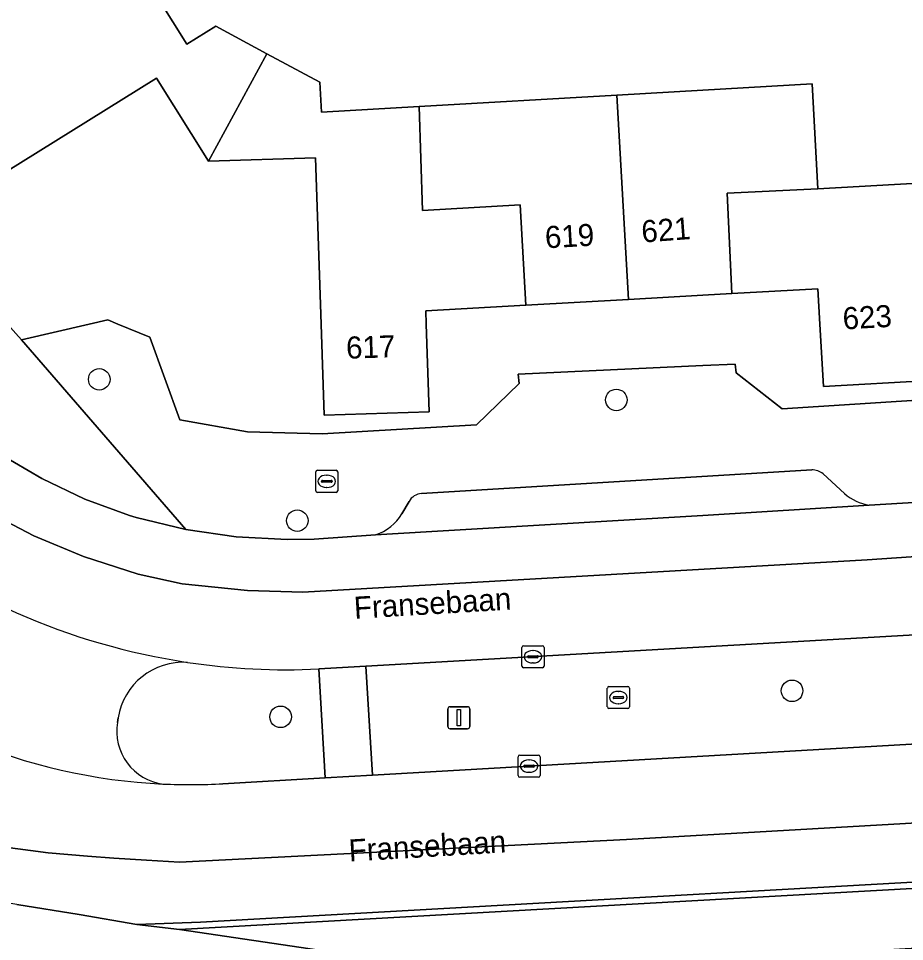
# Model space of a CAD drawing. Extents: x 158455 to 159797, y 387218 to 388672.
# Drawn here: x 158969 to 159009.14, y 387722.02 to 387763.85 of the extents above; entities that cross this region are included whole.
import ezdxf

# ---------------------------------------------------------------- set-up
doc = ezdxf.new("R2010")
doc.units = 0
for name, color, linetype in [('IMGEO_Berm_groen', 7, 'Continuous'), ('IMGEO_Boom', 7, 'Continuous'), ('IMGEO_Erf', 7, 'Continuous'), ('IMGEO_Kolk', 7, 'Continuous'), ('IMGEO_Lichtmast', 7, 'Continuous'), ('IMGEO_Openbare_ruimte_label', 7, 'Continuous'), ('IMGEO_Pand', 7, 'Continuous'), ('IMGEO_Pand_nummerreeks', 7, 'Continuous'), ('IMGEO_Parkeervlak_open', 7, 'Continuous'), ('IMGEO_Rijbaan_lokaal_gesloten', 7, 'Continuous'), ('IMGEO_Rijbaan_lokaal_open', 7, 'Continuous'), ('IMGEO_Rioolput', 7, 'Continuous'), ('IMGEO_Verkeerseiland_groen', 7, 'Continuous'), ('IMGEO_Voetpad_open', 7, 'Continuous')]:
    doc.layers.add(name, color=color, linetype=linetype)

msp = doc.modelspace()

# ---------------------------------------------------------------- linework, layer by layer
at = {"layer": 'IMGEO_Berm_groen'}
msp.add_lwpolyline([(159055.925, 387738.567), (158984.743, 387734.496), (158985.039, 387729.565), (159042.293, 387732.852), (159055.587, 387733.626), (159055.808, 387733.642)], dxfattribs=at)
at = {"layer": 'IMGEO_Boom'}
for centre in [(158972.658, 387747.498), (158996.086, 387746.564), (158981.631, 387741.095), (159004.048, 387733.385), (158980.875, 387732.205)]:
    msp.add_circle(centre, 0.489, dxfattribs=at)
at = {"layer": 'IMGEO_Erf'}
for points in [[(158974.165, 387766.629), (158976.624, 387762.679), (158977.935, 387763.495), (158980.245, 387762.254), (158982.652, 387760.96), (158982.73, 387759.611), (158987.15, 387759.865), (158996.114, 387760.381), (159000, 387760.605), (159004.952, 387760.89), (159005.22, 387756.131), (159009.761, 387756.387), (159018.709, 387756.891), (159017.79, 387771.43)], [(159010.298, 387747.452), (159005.466, 387747.179), (159005.307, 387750), (159005.216, 387751.606), (159001.323, 387751.386), (159000, 387751.311), (158996.638, 387751.121), (158991.981, 387750.857), (158987.453, 387750.601), (158987.473, 387750), (158987.604, 387746.031), (158982.849, 387745.874), (158982.712, 387750), (158982.462, 387757.541), (158977.604, 387757.38), (158975.259, 387761.149), (158965.317, 387754.961)], [(158968.506, 387750), (158969.131, 387749.295), (158972.206, 387750), (158973.039, 387750.191), (158973.504, 387750), (158974.954, 387749.404), (158976.31, 387745.668), (158979.374, 387745.118), (158982.752, 387745.036), (158989.75, 387745.431), (158991.689, 387747.309), (158991.639, 387747.729), (159000, 387748.121), (159001.476, 387748.19), (159001.516, 387747.8), (159003.595, 387746.159), (159019.359, 387747.168)]]:
    msp.add_lwpolyline(points, dxfattribs=at)
at = {"layer": 'IMGEO_Kolk'}
for p, q in [((158991.808, 387734.502), (158991.808, 387735.354)), ((158991.883, 387735.428), (158992.735, 387735.428)), ((158992.809, 387735.354), (158992.809, 387734.502)), ((158992.067, 387734.922), (158992.067, 387734.934)), ((158992.505, 387734.885), (158992.107, 387734.885)), ((158992.11, 387734.971), (158992.508, 387734.971)), ((158992.296, 387735.208), (158992.321, 387735.208)), ((158992.551, 387734.934), (158992.551, 387734.922)), ((158992.319, 387734.648), (158992.294, 387734.648)), ((158992.735, 387734.428), (158991.883, 387734.428)), ((158991.633, 387729.546), (158991.633, 387730.398)), ((158991.708, 387730.472), (158992.56, 387730.472)), ((158992.634, 387730.398), (158992.634, 387729.546)), ((158991.892, 387729.966), (158991.892, 387729.978)), ((158992.33, 387729.929), (158991.932, 387729.929)), ((158991.935, 387730.015), (158992.333, 387730.015)), ((158992.121, 387730.252), (158992.146, 387730.252)), ((158992.376, 387729.978), (158992.376, 387729.966)), ((158992.56, 387729.472), (158991.708, 387729.472)), ((158992.144, 387729.692), (158992.119, 387729.692))]:
    msp.add_line(p, q, dxfattribs=at)
for points in [[(158991.808, 387734.502), (158991.808, 387735.354)], [(158991.883, 387735.428), (158992.735, 387735.428)], [(158992.809, 387735.354), (158992.809, 387734.502)], [(158992.735, 387734.428), (158991.883, 387734.428)], [(158991.633, 387729.546), (158991.633, 387730.398)], [(158991.708, 387730.472), (158992.56, 387730.472)], [(158992.634, 387730.398), (158992.634, 387729.546)], [(158992.56, 387729.472), (158991.708, 387729.472)]]:
    msp.add_lwpolyline(points, dxfattribs=at)
for centre, radius, start, end in [((158991.885, 387735.352), 0.0765, 91.552, 178.448), ((158991.885, 387735.352), 0.0765, 91.552, 178.448), ((158992.733, 387735.352), 0.0765, 1.552, 88.448), ((158992.733, 387735.352), 0.0765, 1.552, 88.448), ((158992.107, 387734.931), 0.0403, 85.8775, 175.7526), ((158992.104, 387734.921), 0.0366, 178.938, 274.7102), ((158992.508, 387734.928), 0.043, 264.8664, 352.4533), ((158992.512, 387734.933), 0.0386, 1.7309, 96.639), ((158991.885, 387734.504), 0.0765, 181.552, 268.448), ((158991.885, 387734.504), 0.0765, 181.552, 268.448), ((158992.733, 387734.504), 0.0765, 271.552, 358.448), ((158992.733, 387734.504), 0.0765, 271.552, 358.448), ((158991.71, 387730.396), 0.0765, 91.552, 178.448), ((158991.71, 387730.396), 0.0765, 91.552, 178.448), ((158992.558, 387730.396), 0.0765, 1.552, 88.448), ((158992.558, 387730.396), 0.0765, 1.552, 88.448), ((158991.932, 387729.975), 0.0403, 85.8775, 175.7526), ((158991.929, 387729.965), 0.0366, 178.938, 274.7102), ((158992.333, 387729.972), 0.043, 264.8664, 352.4533), ((158992.337, 387729.977), 0.0386, 1.7309, 96.639), ((158991.71, 387729.548), 0.0765, 181.552, 268.448), ((158991.71, 387729.548), 0.0765, 181.552, 268.448), ((158992.558, 387729.548), 0.0765, 271.552, 358.448), ((158992.558, 387729.548), 0.0765, 271.552, 358.448)]:
    msp.add_arc(centre, radius, start, end, dxfattribs=at)
for centre, major_axis, ratio, start_param, end_param in [((158992.295, 387734.928), (-0.387, 0.002), 0.722429, 4.712389, 7.853982), ((158992.32, 387734.928), (-0.39, 0.002), 0.717154, 1.570796, 4.712389), ((158992.12, 387729.972), (-0.387, 0.002), 0.722429, 4.712389, 7.853982), ((158992.145, 387729.972), (-0.39, 0.002), 0.717154, 1.570796, 4.712389)]:
    msp.add_ellipse(centre, major_axis=major_axis, ratio=ratio, start_param=start_param, end_param=end_param, dxfattribs=at)
at = {"layer": 'IMGEO_Lichtmast'}
for p, q in [((158988.453, 387731.765), (158988.453, 387732.565)), ((158988.453, 387732.565), (158988.453, 387731.765)), ((158988.553, 387732.665), (158989.343, 387732.665)), ((158989.343, 387732.665), (158988.553, 387732.665)), ((158989.443, 387732.565), (158989.443, 387731.765)), ((158989.443, 387731.765), (158989.443, 387732.565)), ((158989.343, 387731.665), (158988.553, 387731.665)), ((158988.553, 387731.665), (158989.343, 387731.665))]:
    msp.add_line(p, q, dxfattribs=at)
msp.add_lwpolyline([(158988.873, 387732.54), (158989.023, 387732.54), (158989.023, 387731.79), (158988.873, 387731.79), (158988.873, 387732.54)], dxfattribs=at)
for centre, start, end in [((158988.553, 387732.565), 90, 180), ((158988.553, 387732.565), 90, 180), ((158989.343, 387732.565), 0, 90), ((158989.343, 387732.565), 360, 90), ((158988.553, 387731.765), 180, 270), ((158988.553, 387731.765), 180, 270), ((158989.343, 387731.765), 270, 0), ((158989.343, 387731.765), 270, 0)]:
    msp.add_arc(centre, 0.1, start, end, dxfattribs=at)
at = {"layer": 'IMGEO_Pand'}
for points in [[(158974.165, 387766.629), (158970.322, 387764.243), (158968.476, 387767.216), (158964.468, 387764.726), (158966.581, 387761.331), (158962.812, 387758.985), (158965.317, 387754.961), (158975.259, 387761.149), (158977.604, 387757.38), (158980.245, 387762.254), (158977.935, 387763.495), (158976.624, 387762.679)], [(158977.604, 387757.38), (158982.462, 387757.541), (158982.712, 387750), (158982.849, 387745.874), (158987.604, 387746.031), (158987.473, 387750), (158987.453, 387750.601), (158991.981, 387750.857), (158991.724, 387755.402), (158987.305, 387755.152), (158987.15, 387759.865), (158982.73, 387759.611), (158982.652, 387760.96), (158980.245, 387762.254)], [(159001.323, 387751.386), (159001.104, 387755.932), (159005.22, 387756.131), (159004.952, 387760.89), (159000, 387760.605), (158996.114, 387760.381), (158996.638, 387751.121), (159000, 387751.311)], [(158996.638, 387751.121), (158996.114, 387760.381), (158987.15, 387759.865), (158987.305, 387755.152), (158991.724, 387755.402), (158991.981, 387750.857)], [(159001.323, 387751.386), (159005.216, 387751.606), (159005.307, 387750), (159005.466, 387747.179), (159010.298, 387747.452), (159010.145, 387750), (159009.761, 387756.387), (159005.22, 387756.131), (159001.104, 387755.932)]]:
    msp.add_lwpolyline(points, close=True, dxfattribs=at)
at = {"layer": 'IMGEO_Parkeervlak_open'}
for points in [[(159004.937, 387743.393), (158987.259, 387742.319)], [(159006.426, 387742.323), (159005.451, 387743.211)], [(158985.18, 387740.45), (159000, 387741.327), (159007.546, 387741.801)], [(158986.693, 387741.967), (158986.374, 387741.408)]]:
    msp.add_lwpolyline(points, dxfattribs=at)
for centre, radius, start, end in [((159004.978, 387742.691), 0.703, 47.6802, 93.3231), ((158987.299, 387741.624), 0.697, 93.2915, 150.4642), ((159007.899, 387744.021), 2.248, 229.0551, 260.9671), ((158984.461, 387742.569), 2.238, 288.74, 328.7433)]:
    msp.add_arc(centre, radius, start, end, dxfattribs=at)
at = {"layer": 'IMGEO_Rijbaan_lokaal_gesloten'}
for points in [[(159032.885, 387741.779), (159032.856, 387742.163), (159019.867, 387740.171), (159007.45, 387739.32), (158981.889, 387737.858), (158979.369, 387737.931), (158976.417, 387738.226), (158974.416, 387738.664), (158971.94, 387739.465), (158969.689, 387740.407), (158967.458, 387741.572), (158965.421, 387742.895), (158963.393, 387744.535), (158961.612, 387746.321), (158960.418, 387747.762), (158958.617, 387750.353), (158942.469, 387776.24)], [(159016.847, 387742.361), (159007.546, 387741.801), (159000, 387741.327), (158985.18, 387740.45), (158982.397, 387740.259), (158981.171, 387740.242), (158978.865, 387740.368), (158976.58, 387740.699), (158974.334, 387741.233), (158974.035, 387741.326), (158972.009, 387742.075), (158970.058, 387743.002), (158968.197, 387744.099)], [(158967.458, 387741.572), (158969.689, 387740.407), (158971.94, 387739.465), (158974.416, 387738.664), (158976.417, 387738.226), (158979.369, 387737.931), (158981.889, 387737.858), (159007.45, 387739.32), (159019.867, 387740.171)], [(158982.6, 387734.374), (158982.875, 387734.389), (158984.743, 387734.496), (159055.925, 387738.567), (159066.895, 387739.194), (159067.179, 387739.211), (159070.65, 387739.414), (159077.407, 387739.809), (159077.606, 387739.801), (159077.836, 387739.798), (159078.948, 387739.892), (159081.052, 387740.039), (159086.074, 387740.295), (159101.318, 387741.201)], [(159117.824, 387737.147), (159102.57, 387736.28), (159083.315, 387735.202), (159081.341, 387735.099), (159079.224, 387734.974), (159078.105, 387734.913), (159077.872, 387734.903), (159077.708, 387734.883), (159070.985, 387734.496), (159067.153, 387734.275), (159056.036, 387733.634), (159055.808, 387733.642), (159055.587, 387733.626), (159042.293, 387732.852), (158985.039, 387729.565), (158982.896, 387729.442), (158978.256, 387729.175)], [(158963.626, 387724.68), (158964.813, 387724.483), (158965.591, 387724.322), (158965.932, 387726.779), (158967.392, 387726.477), (158968.163, 387726.336), (158970.34, 387726.046), (158972.125, 387725.889), (158973.313, 387725.803), (158974.8, 387725.707), (158976.288, 387725.617), (158996.546, 387726.65), (159030.787, 387728.616), (159033.217, 387728.616), (159034.104, 387728.548), (159034.99, 387728.468), (159035.499, 387728.412), (159036.753, 387728.237), (159037.631, 387728.097), (159038.26, 387727.989), (159043.465, 387727.098), (159045.801, 387726.729), (159046.831, 387726.625), (159048.016, 387726.551)], [(159036.753, 387728.237), (159035.499, 387728.412), (159034.99, 387728.468), (159034.104, 387728.548), (159033.217, 387728.616), (159030.787, 387728.616), (158996.546, 387726.65), (158976.288, 387725.617), (158974.8, 387725.707), (158973.313, 387725.803), (158972.125, 387725.889), (158970.34, 387726.046), (158968.163, 387726.336)], [(158968.918, 387723.697), (158971.743, 387723.241), (158974.362, 387722.8), (158977.244, 387722.906), (159022.96, 387725.469), (159024.209, 387725.614), (159026.979, 387725.935), (159027.371, 387725.958), (159031.386, 387726.194)]]:
    msp.add_lwpolyline(points, dxfattribs=at)
msp.add_lwpolyline([(158976.287, 387722.576), (158989.772, 387720.574), (159009.709, 387721.727), (159022.447, 387725.145)], close=True, dxfattribs=at)
for centre, radius, start, end in [((158981.144, 387764.621), 30.281, 230.8811, 261.4837), ((158976.758, 387755.265), 26.133, 226.6651, 267.3411), ((158981.152, 387764.653), 30.314, 261.4789, 272.7385), ((158976.758, 387755.01), 25.878, 267.3157, 273.3186)]:
    msp.add_arc(centre, radius, start, end, dxfattribs=at)
at = {"layer": 'IMGEO_Rijbaan_lokaal_open'}
msp.add_lwpolyline([(158973.477, 387731.947), (158973.511, 387732.16)], dxfattribs=at)
msp.add_lwpolyline([(159024.209, 387725.614), (159022.96, 387725.469), (158977.244, 387722.906), (158974.362, 387722.8), (158976.287, 387722.576), (159022.447, 387725.145)], close=True, dxfattribs=at)
for centre, radius, start, end in [((158981.144, 387764.621), 30.281, 230.8811, 261.4837), ((158976.758, 387755.265), 26.133, 226.6651, 267.3411), ((158976.474, 387731.678), 3.002, 86.4399, 170.7643), ((158975.868, 387731.56), 2.422, 170.8118, 262.3667)]:
    msp.add_arc(centre, radius, start, end, dxfattribs=at)
at = {"layer": 'IMGEO_Rioolput'}
for p, q in [((158982.465, 387742.45), (158982.465, 387743.302)), ((158982.54, 387743.376), (158983.392, 387743.376)), ((158983.466, 387743.302), (158983.466, 387742.45)), ((158982.724, 387742.87), (158982.724, 387742.882)), ((158983.162, 387742.833), (158982.764, 387742.833)), ((158982.767, 387742.919), (158983.165, 387742.919)), ((158982.953, 387743.156), (158982.978, 387743.156)), ((158983.208, 387742.882), (158983.208, 387742.87)), ((158982.976, 387742.596), (158982.951, 387742.596)), ((158983.392, 387742.376), (158982.54, 387742.376)), ((158995.678, 387732.654), (158995.678, 387733.506)), ((158995.753, 387733.58), (158996.605, 387733.58)), ((158996.166, 387733.36), (158996.191, 387733.36)), ((158996.679, 387733.506), (158996.679, 387732.654)), ((158995.937, 387733.074), (158995.937, 387733.086)), ((158996.375, 387733.037), (158995.977, 387733.037)), ((158995.98, 387733.123), (158996.378, 387733.123)), ((158996.189, 387732.8), (158996.164, 387732.8)), ((158996.421, 387733.086), (158996.421, 387733.074)), ((158996.605, 387732.58), (158995.753, 387732.58))]:
    msp.add_line(p, q, dxfattribs=at)
for points in [[(158982.465, 387742.45), (158982.465, 387743.302)], [(158982.54, 387743.376), (158983.392, 387743.376)], [(158983.466, 387743.302), (158983.466, 387742.45)], [(158983.392, 387742.376), (158982.54, 387742.376)], [(158995.678, 387732.654), (158995.678, 387733.506)], [(158995.753, 387733.58), (158996.605, 387733.58)], [(158996.679, 387733.506), (158996.679, 387732.654)], [(158996.605, 387732.58), (158995.753, 387732.58)]]:
    msp.add_lwpolyline(points, dxfattribs=at)
for centre, radius, start, end in [((158982.542, 387743.3), 0.0765, 91.552, 178.448), ((158982.542, 387743.3), 0.0765, 91.552, 178.448), ((158983.39, 387743.3), 0.0765, 1.552, 88.448), ((158983.39, 387743.3), 0.0765, 1.552, 88.448), ((158982.764, 387742.879), 0.0403, 85.8775, 175.7526), ((158982.761, 387742.869), 0.0366, 178.938, 274.7102), ((158983.165, 387742.876), 0.043, 264.8664, 352.4533), ((158983.169, 387742.881), 0.0386, 1.7309, 96.639), ((158982.542, 387742.452), 0.0765, 181.552, 268.448), ((158982.542, 387742.452), 0.0765, 181.552, 268.448), ((158983.39, 387742.452), 0.0765, 271.552, 358.448), ((158983.39, 387742.452), 0.0765, 271.552, 358.448), ((158995.755, 387733.504), 0.0765, 91.552, 178.448), ((158995.755, 387733.504), 0.0765, 91.552, 178.448), ((158996.603, 387733.504), 0.0765, 1.552, 88.448), ((158996.603, 387733.504), 0.0765, 1.552, 88.448), ((158995.977, 387733.083), 0.0403, 85.8775, 175.7526), ((158995.974, 387733.073), 0.0366, 178.938, 274.7102), ((158996.378, 387733.08), 0.043, 264.8664, 352.4533), ((158996.382, 387733.085), 0.0386, 1.7309, 96.639), ((158995.755, 387732.656), 0.0765, 181.552, 268.448), ((158995.755, 387732.656), 0.0765, 181.552, 268.448), ((158996.603, 387732.656), 0.0765, 271.552, 358.448), ((158996.603, 387732.656), 0.0765, 271.552, 358.448)]:
    msp.add_arc(centre, radius, start, end, dxfattribs=at)
for centre, major_axis, ratio, start_param, end_param in [((158982.952, 387742.876), (-0.387, 0.002), 0.722429, 4.712389, 7.853982), ((158982.977, 387742.876), (-0.39, 0.002), 0.717154, 1.570796, 4.712389), ((158996.165, 387733.08), (-0.387, 0.002), 0.722429, 4.712389, 7.853982), ((158996.19, 387733.08), (-0.39, 0.002), 0.717154, 1.570796, 4.712389)]:
    msp.add_ellipse(centre, major_axis=major_axis, ratio=ratio, start_param=start_param, end_param=end_param, dxfattribs=at)
at = {"layer": 'IMGEO_Verkeerseiland_groen'}
for points in [[(158978.256, 387729.175), (158982.896, 387729.442), (158982.6, 387734.374)], [(158973.511, 387732.16), (158973.477, 387731.947)]]:
    msp.add_lwpolyline(points, dxfattribs=at)
for centre, radius, start, end in [((158976.474, 387731.678), 3.002, 86.4399, 170.7643), ((158981.152, 387764.653), 30.314, 261.4789, 272.7385), ((158975.868, 387731.56), 2.422, 170.8118, 262.3667), ((158976.758, 387755.01), 25.878, 267.3157, 273.3186)]:
    msp.add_arc(centre, radius, start, end, dxfattribs=at)
at = {"layer": 'IMGEO_Voetpad_open'}
for points in [[(158959.591, 387753.588), (158961.046, 387751.246), (158961.946, 387750), (158963.304, 387748.321), (158964.807, 387746.769), (158966.443, 387745.358), (158968.197, 387744.099), (158970.058, 387743.002), (158972.009, 387742.075), (158974.035, 387741.326), (158974.334, 387741.233), (158976.58, 387740.699), (158969.131, 387749.295), (158968.506, 387750), (158965.166, 387753.767), (158961.041, 387760.377), (158961.521, 387762.826), (158961.841, 387763.046), (158956.636, 387771.426), (158956.246, 387771.106), (158953.827, 387771.988), (158945.564, 387785.349), (158944.563, 387786.519), (158927.158, 387814.532)], [(159053.709, 387749.222), (159020.719, 387747.307), (159019.359, 387747.168), (159003.595, 387746.159), (159001.516, 387747.8), (159001.476, 387748.19), (159000, 387748.121), (158991.639, 387747.729), (158991.689, 387747.309), (158989.75, 387745.431), (158982.752, 387745.036), (158979.374, 387745.118), (158976.31, 387745.668), (158974.954, 387749.404), (158973.504, 387750), (158973.039, 387750.191), (158972.206, 387750), (158969.131, 387749.295), (158976.58, 387740.699), (158978.865, 387740.368), (158981.171, 387740.242), (158982.397, 387740.259), (158985.18, 387740.45)], [(159007.546, 387741.801), (159016.847, 387742.361), (159019.477, 387742.579), (159021.905, 387742.987), (159028.684, 387744.542), (159031.612, 387745.188), (159032.611, 387745.374), (159034.584, 387745.692), (159040.106, 387746.234), (159063.568, 387747.576)], [(158987.259, 387742.319), (159004.937, 387743.393)], [(159005.451, 387743.211), (159006.426, 387742.323)], [(158986.374, 387741.408), (158986.693, 387741.967)], [(159031.386, 387726.194), (159027.371, 387725.958), (159026.979, 387725.935), (159024.209, 387725.614), (159022.447, 387725.145), (159009.709, 387721.727), (158989.772, 387720.574), (158976.287, 387722.576), (158974.362, 387722.8), (158971.743, 387723.241), (158968.918, 387723.697), (158967.694, 387723.895), (158966.752, 387724.082), (158965.591, 387724.322), (158964.813, 387724.483), (158964.613, 387723.326)]]:
    msp.add_lwpolyline(points, dxfattribs=at)
msp.add_lwpolyline([(158984.743, 387734.496), (158982.875, 387734.389), (158982.6, 387734.374), (158982.896, 387729.442), (158985.039, 387729.565)], close=True, dxfattribs=at)
for centre, radius, start, end in [((159004.978, 387742.691), 0.703, 47.6802, 93.3231), ((158987.299, 387741.624), 0.697, 93.2915, 150.4642), ((159007.899, 387744.021), 2.248, 229.0551, 260.9671), ((158984.461, 387742.569), 2.238, 288.74, 328.7433)]:
    msp.add_arc(centre, radius, start, end, dxfattribs=at)

# ---------------------------------------------------------------- texts
at = {"layer": 'IMGEO_Openbare_ruimte_label'}
for p in [(158984.225, 387736.645), (158983.989, 387725.645)]:
    msp.add_text('Fransebaan', height=1, rotation=3.3833, dxfattribs=at).set_placement(p)
at = {"layer": 'IMGEO_Pand_nummerreeks'}
for s, rotation, p in [('619', 3.2446, (158992.881, 387753.432)), ('621', 4.1811, (158997.257, 387753.693)), ('623', 3.2337, (159006.367, 387749.754)), ('617', 1.8911, (158983.857, 387748.429))]:
    msp.add_text(s, height=1, rotation=rotation, dxfattribs=at).set_placement(p)

doc.saveas('drawing.dxf')
